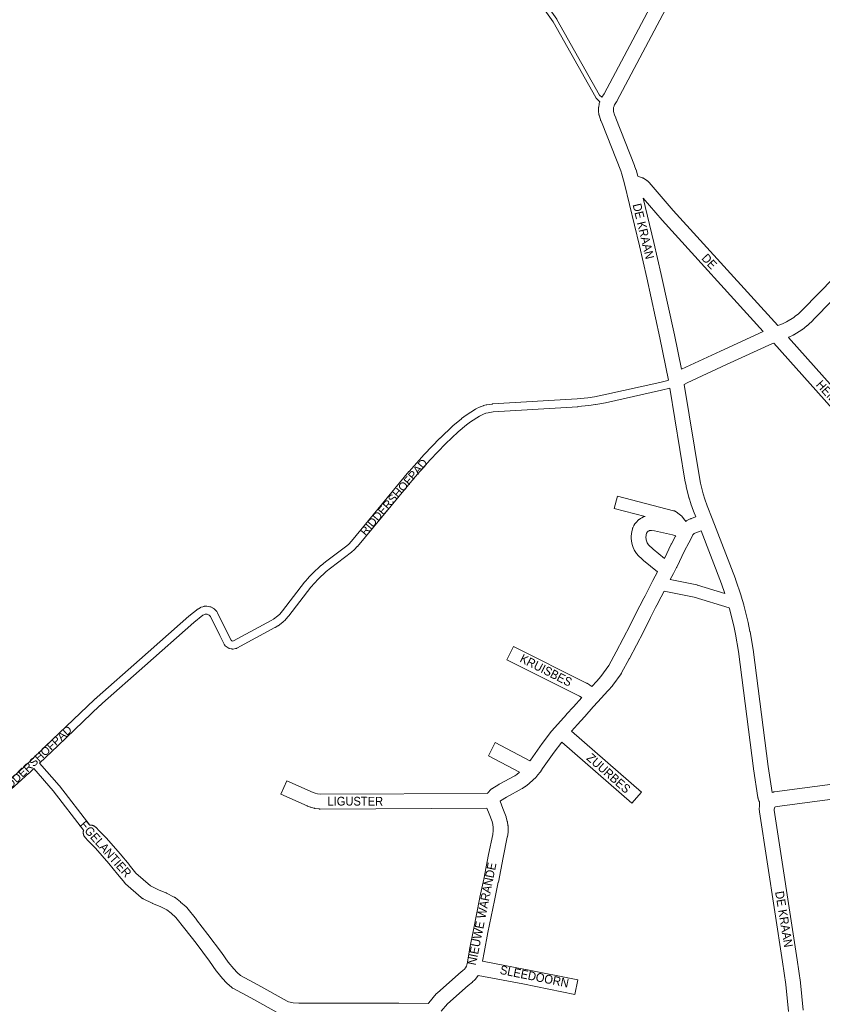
# Paper-space layout 'Layout1' of a CAD drawing. Header units: metres. Extents: x 123097 to 144122, y 392739 to 407589.
# Tile 455 of 510: x 136581 to 137287, y 399883 to 400750. Entities that reach past the tile are written whole.
import ezdxf
from ezdxf.enums import TextEntityAlignment as Align

# ---------------------------------------------------------------- set-up
doc = ezdxf.new("R2010")
doc.units = ezdxf.units.M
doc.header["$MEASUREMENT"] = 0
for name, color, linetype, lineweight in [('gs-anno-wegen algemeen tekst', 7, 'Continuous', 0), ('gs-knt-fietspaden', 7, 'Continuous', 0), ('gs-knt-paden', 7, 'Continuous', 0), ('gs-knt-wegen algemeen', 7, 'Continuous', 0)]:
    doc.layers.add(name, color=color, linetype=linetype, lineweight=lineweight)
doc.styles.add('Style-Arial', font='arial.ttf')

psp = doc.layouts.get("Layout1")

# ---------------------------------------------------------------- linework, layer by layer
at = {"layer": 'gs-anno-wegen algemeen tekst', "color": 7, "linetype": 'Continuous', "flags": 128}
psp.add_lwpolyline([(137130.998, 400312.841), (137103.691, 400319.827, -0.3677189), (137103.684, 400319.838), (137106.411, 400330.496, -0.3677172), (137106.422, 400330.503), (137155.905, 400317.843), (137156.136, 400317.778), (137156.364, 400317.704), (137156.589, 400317.619), (137156.81, 400317.525), (137157.027, 400317.421), (137157.239, 400317.308), (137157.445, 400317.186), (137159.092, 400316.164), (137159.282, 400316.04), (137159.467, 400315.909), (137159.647, 400315.77), (137162.011, 400313.861), (137162.199, 400313.701), (137162.378, 400313.536), (137162.381, 400313.534), (137162.383, 400313.531)], format="xyb", dxfattribs=at)
for points in [[(137162.383, 400313.531), (137162.554, 400313.358), (137162.72, 400313.175), (137165.781, 400309.628), (137165.925, 400309.455), (137166.061, 400309.276), (137166.654, 400308.463)], [(137152.805, 400257.23), (137176.379, 400252.481), (137176.556, 400252.443), (137176.732, 400252.398), (137176.906, 400252.348), (137200.87, 400245.003)], [(137204.797, 400232.273), (137173.936, 400241.732), (137147.506, 400247.057)]]:
    psp.add_lwpolyline(points, dxfattribs=at)
at = {"layer": 'gs-knt-fietspaden', "color": 7, "linetype": 'Continuous', "flags": 128}
for points in [[(136529.978, 400043.482), (136584.029, 400091.964), (136600.526, 400107.717), (136609.285, 400116.08), (136646.441, 400151.558), (136646.499, 400151.612), (136647.386, 400152.46), (136647.484, 400152.55), (136648.874, 400153.779), (136648.915, 400153.815), (136686.031, 400186.65), (136729.284, 400224.914), (136729.372, 400224.989), (136729.462, 400225.061), (136737.665, 400231.41), (136737.801, 400231.51), (136737.943, 400231.604), (136739.255, 400232.43), (136739.383, 400232.507), (136739.409, 400232.522), (136739.515, 400232.578), (136739.568, 400232.605), (136739.649, 400232.644), (136739.728, 400232.679), (136739.731, 400232.681), (136739.734, 400232.682), (136739.786, 400232.704), (136739.897, 400232.748), (136739.925, 400232.758), (136740.067, 400232.807), (136741.708, 400233.326), (136742.469, 400233.567), (136742.63, 400233.613), (136742.792, 400233.652), (136742.955, 400233.683), (136743.12, 400233.706), (136743.286, 400233.722), (136744.548, 400233.809), (136744.714, 400233.816), (136744.88, 400233.816), (136745.046, 400233.808), (136745.212, 400233.791), (136745.377, 400233.767), (136746.404, 400233.593), (136747.861, 400233.345), (136748.024, 400233.314), (136748.185, 400233.274), (136748.345, 400233.227), (136748.501, 400233.173), (136748.656, 400233.111), (136749.818, 400232.613), (136749.944, 400232.555), (136749.986, 400232.535), (136750.069, 400232.493), (136750.151, 400232.449), (136750.191, 400232.426), (136750.31, 400232.354), (136751.378, 400231.679), (136751.517, 400231.587), (136751.651, 400231.488), (136751.78, 400231.384), (136751.904, 400231.273), (136752.022, 400231.156), (136752.699, 400230.459), (136753.777, 400229.347), (136753.883, 400229.232), (136753.901, 400229.213), (136753.984, 400229.113), (136754.017, 400229.073), (136754.079, 400228.99), (136754.107, 400228.952), (136754.125, 400228.927), (136754.144, 400228.9), (136754.169, 400228.862), (136754.227, 400228.775), (136754.254, 400228.731), (136754.32, 400228.619), (136754.332, 400228.596), (136754.405, 400228.458), (136754.729, 400227.802), (136762.991, 400211.084), (136766.517, 400203.949), (136766.617, 400203.824), (136767.356, 400203.309), (136768.068, 400203.145), (136768.762, 400203.254), (136801.789, 400221.119), (136803.832, 400222.333), (136807.723, 400225.289), (136809.369, 400226.862), (136811.87, 400229.763), (136831.268, 400254.933), (136831.401, 400255.095), (136834.658, 400258.836), (136834.753, 400258.941), (136838.158, 400262.547), (136838.308, 400262.696), (136845.541, 400269.484), (136845.7, 400269.624), (136849.517, 400272.793), (136849.659, 400272.906), (136868.283, 400286.806), (136870.044, 400288.423), (136872.373, 400290.967), (136923.04, 400352.206), (136923.123, 400352.302), (136936.39, 400367.198), (136936.486, 400367.301), (136950.34, 400381.651), (136950.428, 400381.739), (136961.533, 400392.451), (136961.629, 400392.54), (136961.728, 400392.626), (136969.196, 400398.823), (136969.366, 400398.956), (136973.284, 400401.819), (136973.463, 400401.942), (136981.637, 400407.172), (136981.804, 400407.272), (136981.976, 400407.363), (136985.722, 400409.211), (136985.898, 400409.292), (136986.079, 400409.363), (136988.382, 400410.198), (136988.517, 400410.244), (136988.655, 400410.284), (136991.018, 400410.928), (136991.226, 400410.978), (136991.437, 400411.016), (136996.265, 400411.716), (136996.408, 400411.733), (136996.55, 400411.745), (137071.052, 400416.392), (137080.476, 400417.288), (137086.15, 400418.104), (137094.611, 400419.687), (137143.697, 400430.669), (137150.728, 400432.403), (137151.42, 400432.777)], [(137152.647, 400425.646), (137145.34, 400423.844), (137145.266, 400423.827), (137096.084, 400412.823), (137095.964, 400412.798), (137087.368, 400411.19), (137087.222, 400411.166), (137081.391, 400410.328), (137081.225, 400410.308), (137071.66, 400409.398), (137071.547, 400409.389), (136997.131, 400404.748), (136992.657, 400404.099), (136990.639, 400403.549), (136988.654, 400402.829), (136985.257, 400401.153), (136977.338, 400396.087), (136973.595, 400393.352), (136966.312, 400387.308), (136955.347, 400376.73), (136941.585, 400362.476), (136928.408, 400347.681), (136877.725, 400286.424), (136877.61, 400286.292), (136875.119, 400283.571), (136875.014, 400283.461), (136874.904, 400283.356), (136872.899, 400281.514), (136872.765, 400281.397), (136872.625, 400281.287), (136853.931, 400267.335), (136850.267, 400264.292), (136843.189, 400257.65), (136839.906, 400254.173), (136836.764, 400250.564), (136817.371, 400225.401), (136817.25, 400225.252), (136814.575, 400222.15), (136814.462, 400222.025), (136814.343, 400221.905), (136812.431, 400220.077), (136812.283, 400219.944), (136812.128, 400219.819), (136807.919, 400216.622), (136807.757, 400216.506), (136807.589, 400216.399), (136805.315, 400215.048), (136805.195, 400214.98), (136805.192, 400214.979), (136805.164, 400214.964), (136805.16, 400214.961), (136805.157, 400214.96)], [(136805.157, 400214.96), (136771.673, 400196.808), (136771.52, 400196.73), (136771.363, 400196.66), (136771.203, 400196.597), (136771.041, 400196.542), (136770.875, 400196.495), (136770.709, 400196.456), (136770.54, 400196.426), (136770.441, 400196.41), (136768.48, 400196.105), (136768.315, 400196.083), (136768.148, 400196.069), (136767.981, 400196.063), (136767.814, 400196.065), (136767.647, 400196.075), (136767.481, 400196.093), (136767.316, 400196.119), (136767.153, 400196.152), (136765.119, 400196.62), (136764.957, 400196.662), (136764.797, 400196.711), (136764.639, 400196.768), (136764.484, 400196.832), (136764.333, 400196.904), (136764.184, 400196.983), (136764.04, 400197.068), (136763.901, 400197.161), (136762.189, 400198.353), (136762.055, 400198.452), (136761.925, 400198.557), (136761.8, 400198.668), (136761.681, 400198.785), (136761.567, 400198.908), (136761.459, 400199.035), (136760.803, 400199.853), (136760.711, 400199.974), (136760.688, 400200.005), (136760.623, 400200.099), (136760.581, 400200.163), (136760.541, 400200.228), (136760.483, 400200.326), (136760.464, 400200.36), (136760.393, 400200.495), (136756.697, 400207.974), (136748.436, 400224.692), (136748.355, 400224.854), (136747.275, 400225.968), (136746.796, 400226.271), (136746.274, 400226.494), (136745.449, 400226.635), (136745.227, 400226.672), (136744.613, 400226.777), (136744.187, 400226.747), (136743.825, 400226.632), (136742.613, 400226.249), (136741.827, 400225.754), (136733.849, 400219.58), (136690.683, 400181.393), (136653.586, 400148.575), (136653.566, 400148.557), (136651.289, 400146.48), (136651.26, 400146.453), (136614.133, 400111.002), (136598.175, 400095.765), (136615.439, 400075.952), (136615.505, 400075.874), (136615.568, 400075.795), (136642.459, 400041.064)], [(136636.907, 400036.767), (136610.08, 400071.417), (136593.092, 400090.912), (136588.837, 400086.849), (136588.757, 400086.775), (136534.631, 400038.225)]]:
    psp.add_lwpolyline(points, dxfattribs=at)
at = {"layer": 'gs-knt-paden', "color": 7, "linetype": 'Continuous', "flags": 128}
for points in [[(137090.983, 400677.699), (137087.762, 400680.941), (137087.7, 400681.007), (137087.641, 400681.075), (137087.585, 400681.146), (137087.532, 400681.219), (137087.482, 400681.295), (137087.436, 400681.372), (137049.838, 400748.203), (136899.097, 400959.56), (136867.292, 401004.021), (136867.244, 401004.092), (136867.198, 401004.165), (136867.156, 401004.24), (136867.117, 401004.317), (136867.081, 401004.395), (136863.555, 401012.585), (136856.692, 401020.905), (136856.65, 401020.959), (136856.609, 401021.014), (136821.379, 401070.231)], [(136824.784, 401072.38), (136859.837, 401023.41), (136866.839, 401014.922), (136866.897, 401014.847), (136866.952, 401014.77), (136867.004, 401014.69), (136867.051, 401014.608), (136867.095, 401014.524), (136867.134, 401014.438), (136870.688, 401006.183), (136902.368, 400961.897), (136902.369, 400961.895), (137053.173, 400750.449), (137053.214, 400750.39), (137053.253, 400750.329), (137053.289, 400750.268), (137090.806, 400683.581), (137092.715, 400681.66)]]:
    psp.add_lwpolyline(points, dxfattribs=at)
at = {"layer": 'gs-knt-wegen algemeen', "color": 7, "linetype": 'Continuous', "flags": 128}
for points in [[(137092.715, 400681.66), (137092.721, 400681.67), (137092.877, 400681.908), (137094.732, 400684.621), (137225.808, 400932.044), (137228.401, 400937.43)], [(137242.906, 400937.544), (137237.485, 400926.283), (137237.372, 400926.06), (137106.066, 400678.201), (137105.947, 400677.987), (137105.821, 400677.778), (137105.686, 400677.574), (137103.945, 400675.028), (137103.563, 400674.308)], [(137247.687, 400480.685), (137251.781, 400482.311), (137255.042, 400483.942), (137261.534, 400487.994), (137263.239, 400489.276), (137265.318, 400490.86), (137269.567, 400494.89), (137407.195, 400635.305), (137407.408, 400635.513), (137407.63, 400635.711), (137407.862, 400635.898), (137411.945, 400639.055), (137412.365, 400640.934), (137412.548, 400642.187), (137412.272, 400643.324), (137412.148, 400643.801), (137409.766, 400652.949), (137406.985, 400661.48), (137400.746, 400678.71), (137389.902, 400705.631), (137380.764, 400728.317), (137369.166, 400757.109)], [(137151.42, 400432.777), (137143.82, 400469.917), (137132.24, 400522.761), (137125.736, 400550.913), (137112.584, 400605.492), (137110.267, 400614.167), (137109.306, 400617.058), (137093.07, 400658.489), (137091.803, 400661.316), (137091.706, 400661.543), (137091.618, 400661.774), (137091.538, 400662.008), (137090.304, 400665.893), (137090.224, 400666.167), (137090.156, 400666.444), (137090.1, 400666.724), (137090.056, 400667.006), (137090.024, 400667.29), (137089.901, 400668.68), (137089.885, 400668.904), (137089.877, 400669.128), (137089.877, 400669.352), (137089.926, 400672.599), (137089.935, 400672.854), (137089.953, 400673.108), (137089.982, 400673.361), (137090.021, 400673.613), (137090.334, 400675.419), (137090.387, 400675.692), (137090.452, 400675.963), (137090.529, 400676.231), (137090.983, 400677.699)], [(137103.561, 400674.303), (137103.442, 400673.917), (137103.091, 400672.783), (137102.937, 400671.892), (137102.9, 400669.492), (137102.93, 400669.152), (137103.835, 400666.303), (137105.014, 400663.673), (137105.135, 400663.385), (137121.49, 400621.649), (137121.55, 400621.49), (137121.606, 400621.329), (137122.683, 400618.091), (137122.742, 400617.904), (137122.796, 400617.716), (137124.269, 400612.198)], [(137103.561, 400674.303), (137103.558, 400674.301), (137103.555, 400674.299)], [(137103.563, 400674.308), (137103.561, 400674.303)], [(137103.563, 400674.308), (137103.561, 400674.303)], [(137416.18, 400625.872), (137278.782, 400485.691), (137278.613, 400485.524), (137274.023, 400481.171), (137273.85, 400481.014), (137273.672, 400480.862), (137273.489, 400480.717), (137271.113, 400478.907), (137271.079, 400478.881), (137269.131, 400477.417), (137268.903, 400477.253), (137268.667, 400477.098), (137261.682, 400472.739), (137261.617, 400472.699), (137261.407, 400472.576), (137261.34, 400472.54), (137261.32, 400472.529), (137261.127, 400472.428), (137257.355, 400470.542), (137257.103, 400470.422), (137256.957, 400470.361)], [(137124.269, 400612.198), (137128.265, 400610.905), (137128.517, 400610.817), (137128.766, 400610.719), (137129.011, 400610.611), (137129.251, 400610.493), (137129.486, 400610.365), (137129.716, 400610.228), (137131.983, 400608.808), (137132.227, 400608.648), (137132.463, 400608.476), (137132.692, 400608.295), (137132.912, 400608.103), (137133.123, 400607.902), (137134.073, 400606.955), (137134.241, 400606.781), (137134.402, 400606.602), (137155.525, 400582.168), (137247.687, 400480.685)], [(137129.001, 400592.94), (137138.401, 400553.933), (137138.415, 400553.873), (137144.934, 400525.655), (137144.95, 400525.584), (137156.548, 400472.66), (137156.567, 400472.571), (137162.737, 400442.419)], [(137234.755, 400475.56), (137145.833, 400573.473), (137145.727, 400573.592), (137129.001, 400592.94)], [(137162.737, 400442.419), (137197.016, 400458.193), (137234.755, 400475.56)], [(137256.957, 400470.361), (137369.286, 400344.53), (137375.174, 400338.324), (137381.194, 400332.264), (137393.751, 400320.465), (137400.148, 400314.854), (137412.731, 400304.536), (137493.491, 400242.635), (137495.443, 400241.478), (137495.972, 400241.277), (137497.102, 400241.045), (137497.55, 400241.033), (137497.878, 400241.067)], [(137243.967, 400465.362), (137242.935, 400464.992), (137202.459, 400446.366), (137167.86, 400430.444), (137167.857, 400430.443), (137167.854, 400430.441), (137165.29, 400429.013)], [(137359.639, 400335.786), (137243.967, 400465.362)], [(137175.285, 400312.345), (137173.326, 400317.41), (137173.268, 400317.564), (137171.04, 400323.786), (137170.948, 400324.062), (137169.438, 400328.956), (137169.385, 400329.139), (137169.337, 400329.324), (137166.896, 400339.269), (137166.854, 400339.455), (137166.817, 400339.642), (137165.89, 400344.679), (137165.867, 400344.806), (137152.647, 400425.646)], [(137165.29, 400429.013), (137178.706, 400346.972), (137179.587, 400342.186), (137181.936, 400332.612), (137183.347, 400328.039), (137185.498, 400322.031), (137189.819, 400310.863), (137210.315, 400257.899), (137210.373, 400257.746), (137210.426, 400257.59), (137215.282, 400242.878), (137215.355, 400242.644), (137217.54, 400235.074), (137217.604, 400234.836), (137221.396, 400219.544), (137221.451, 400219.302), (137223.055, 400211.588), (137223.101, 400211.344), (137225.718, 400195.808), (137225.755, 400195.558), (137238.992, 400092.643), (137242.535, 400069.911), (137243.708, 400070.248), (137243.942, 400070.311), (137244.178, 400070.365), (137244.416, 400070.41), (137244.656, 400070.446), (137370.875, 400087.111)], [(137083.894, 400162.993), (137088.451, 400167.942), (137091.875, 400172.014), (137098.847, 400181.686), (137105.47, 400193.725), (137117.698, 400217.085), (137123.866, 400229.675), (137123.903, 400229.75), (137128.383, 400238.604), (137128.534, 400238.884), (137130.847, 400242.947), (137137.65, 400256.426), (137137.708, 400256.537), (137141.686, 400264.055), (137129.328, 400274.03), (137129.161, 400274.17), (137128.998, 400274.316), (137128.84, 400274.466), (137124.193, 400279.06), (137124, 400279.259), (137123.816, 400279.466), (137123.641, 400279.681), (137123.475, 400279.902), (137123.319, 400280.131), (137121.538, 400282.859), (137121.417, 400283.051), (137121.304, 400283.246), (137121.197, 400283.446), (137120.335, 400285.32), (137119.637, 400287.261), (137119.109, 400289.255), (137118.753, 400291.287), (137118.574, 400293.342), (137118.571, 400295.404), (137118.746, 400297.46), (137119.096, 400299.492), (137119.118, 400299.588), (137119.591, 400301.62), (137119.655, 400301.875), (137119.73, 400302.127), (137119.815, 400302.375), (137119.91, 400302.62), (137120.015, 400302.861), (137120.795, 400304.56), (137120.927, 400304.83), (137121.072, 400305.095), (137121.228, 400305.352), (137121.397, 400305.602), (137121.576, 400305.844), (137122.662, 400307.236), (137122.806, 400307.415), (137122.957, 400307.588), (137123.113, 400307.756), (137124.723, 400309.424), (137124.907, 400309.606), (137125.098, 400309.782), (137125.296, 400309.95), (137125.501, 400310.109), (137126.738, 400310.955), (137128.045, 400311.689), (137129.412, 400312.305), (137130.828, 400312.798), (137130.998, 400312.841)], [(137166.654, 400308.463), (137166.77, 400308.548), (137166.98, 400308.695), (137167.196, 400308.833), (137167.417, 400308.962), (137167.643, 400309.083), (137170.537, 400310.556), (137170.77, 400310.669), (137171.008, 400310.772), (137171.249, 400310.866), (137175.285, 400312.345)], [(137137.762, 400283.954), (137147.834, 400275.825), (137153.867, 400288.423), (137154.01, 400288.704), (137157.683, 400295.506), (137157.831, 400295.806), (137155.016, 400296.549), (137139.186, 400299.989), (137136.29, 400300.455), (137135.946, 400300.489), (137135.602, 400300.494), (137135.258, 400300.469), (137134.918, 400300.414), (137134.584, 400300.331), (137134.257, 400300.219), (137133.942, 400300.08), (137133.641, 400299.915), (137132.718, 400298.96), (137132.311, 400298.437), (137132.122, 400298.026), (137131.811, 400296.689), (137131.66, 400295.801), (137131.582, 400294.904), (137131.577, 400294.003), (137131.647, 400293.105), (137131.79, 400292.215), (137132.006, 400291.34), (137132.292, 400290.486), (137132.648, 400289.659), (137133.841, 400287.831), (137137.759, 400283.958), (137137.762, 400283.954)], [(137179.984, 400300.201), (137176.096, 400298.776), (137174.007, 400297.712), (137173.436, 400297.297), (137172.874, 400296.58), (137171.786, 400294.656), (137169.303, 400289.631), (137169.195, 400289.423), (137165.541, 400282.657), (137158.596, 400268.155), (137158.472, 400267.908), (137155.699, 400262.7), (137152.805, 400257.23)], [(137200.87, 400245.003), (137198.113, 400253.354), (137179.984, 400300.201)], [(137147.506, 400247.057), (137142.397, 400236.934), (137142.321, 400236.79), (137142.243, 400236.648), (137139.929, 400232.582), (137135.54, 400223.909), (137129.352, 400211.279), (137129.274, 400211.124), (137116.974, 400187.627), (137116.91, 400187.508), (137110.064, 400175.063), (137109.932, 400174.835), (137109.791, 400174.611), (137109.641, 400174.394), (137102.295, 400164.204), (137102.15, 400164.01), (137101.997, 400163.822), (137098.323, 400159.451), (137098.129, 400159.23), (137089.326, 400149.671), (137085.215, 400145.23), (137077.647, 400136.607), (137077.503, 400136.449), (137071.252, 400129.783), (137066.053, 400123.895)], [(137257.002, 399877), (137254.48, 399900.787), (137251.754, 399920.679), (137231.358, 400052.695), (137231.321, 400052.977), (137231.296, 400053.261), (137231.192, 400054.839), (137231.18, 400055.102), (137231.179, 400055.366), (137231.188, 400055.63), (137231.208, 400055.893), (137231.337, 400057.228), (137231.372, 400057.518), (137231.419, 400057.805), (137231.507, 400061.272), (137231.358, 400061.543), (137231.222, 400061.823), (137231.099, 400062.11), (137230.99, 400062.402), (137230.34, 400064.28), (137230.251, 400064.556), (137230.175, 400064.837), (137230.111, 400065.12), (137230.06, 400065.406), (137226.114, 400090.724), (137226.089, 400090.895), (137212.857, 400193.771), (137210.282, 400209.059), (137208.729, 400216.53), (137204.996, 400231.582), (137204.797, 400232.273)], [(137057.546, 400114.039), (137050.806, 400105.215), (137040.567, 400090.833), (137038.876, 400088.115), (137038.745, 400087.914), (137038.607, 400087.717), (137038.462, 400087.526), (137038.311, 400087.341), (137036.832, 400085.599), (137035.353, 400083.857), (137035.187, 400083.669), (137035.014, 400083.487), (137034.834, 400083.312), (137029.093, 400077.951), (137028.873, 400077.755), (137028.644, 400077.568), (137025.797, 400075.356), (137025.613, 400075.218), (137025.423, 400075.087), (137023.117, 400073.543), (137022.865, 400073.383), (137022.605, 400073.234), (137008.757, 400065.709), (137003.519, 400062.504), (137003.192, 400062.128), (137005.678, 400055.883), (137005.723, 400055.768), (137008.478, 400048.445), (137008.563, 400048.206), (137008.638, 400047.964), (137008.704, 400047.719), (137009.511, 400044.462), (137009.562, 400044.238), (137009.606, 400044.012), (137010.163, 400040.81), (137010.205, 400040.533), (137010.235, 400040.254), (137010.253, 400039.974), (137010.259, 400039.694), (137010.259, 400035.908), (137010.251, 400035.596), (137010.229, 400035.285), (137010.192, 400034.976), (137009.608, 400030.939), (137009.577, 400030.746), (137009.541, 400030.555), (137005.849, 400012.675), (137001.712, 399990.926), (137001.681, 399990.772), (136998.267, 399974.914), (136992.522, 399946.479), (136989.196, 399929.093), (136987.807, 399921.344)], [(137119.069, 400060.411), (137119.066, 400060.409), (137119.058, 400060.411), (137057.546, 400114.039)], [(137372.652, 400074.213), (137246.841, 400057.602), (137245.443, 400057.199), (137245.018, 400056.847), (137244.53, 400056.162), (137244.226, 400055.247), (137244.219, 400055.167), (137244.269, 400054.401), (137264.63, 399922.612), (137264.646, 399922.502), (137267.393, 399902.456), (137267.417, 399902.259), (137269.961, 399878.27)], [(136842.555, 400068.674), (136845.375, 400068.271), (136992.077, 400068.975)], [(136940.044, 399884.054), (136940.631, 399884.728), (136947.144, 399892.597), (136947.311, 399892.791), (136947.486, 399892.979), (136947.668, 399893.159), (136947.857, 399893.332), (136966.721, 399909.941), (136966.918, 399910.107), (136970.521, 399913.035), (136971.963, 399914.302), (136972.843, 399915.493), (136973.666, 399916.899), (136974.429, 399920.503), (136976.387, 399931.427), (136976.401, 399931.502), (136979.74, 399948.958), (136979.753, 399949.024), (136985.513, 399977.533), (136985.53, 399977.614), (136988.936, 399993.435), (136993.068, 400015.157), (136993.087, 400015.257), (136996.75, 400032.996), (136997.239, 400036.376), (136997.239, 400039.132), (136996.818, 400041.554), (136996.158, 400044.217), (136993.559, 400051.125), (136991.637, 400055.953)], [(136809.835, 399874.665), (136783.976, 399889.005), (136768.107, 399897.553), (136767.854, 399897.696), (136767.609, 399897.85), (136767.37, 399898.015), (136767.139, 399898.191), (136766.916, 399898.377), (136763.034, 399901.761), (136762.823, 399901.953), (136762.621, 399902.154), (136762.428, 399902.364), (136759.165, 399906.067), (136759.018, 399906.239), (136753.856, 399912.524), (136753.725, 399912.69), (136753.599, 399912.859), (136747.549, 399921.286), (136735.732, 399937.087), (136725.988, 399949.853), (136717.95, 399959.866), (136713.77, 399963.511), (136710.001, 399966.498), (136704.1, 399969.578), (136697.566, 399972.239), (136697.384, 399972.317), (136697.203, 399972.4), (136689.111, 399976.287), (136688.847, 399976.421), (136688.59, 399976.567), (136688.339, 399976.725), (136688.096, 399976.894), (136687.86, 399977.074), (136687.633, 399977.264), (136673.811, 399989.407), (136673.602, 399989.6), (136673.401, 399989.801), (136673.209, 399990.011), (136673.027, 399990.228), (136666.786, 399998.021), (136659.022, 400007.321), (136647.328, 400020.867), (136641.193, 400026.949), (136641.075, 400027.069), (136640.96, 400027.192), (136638.223, 400030.201), (136638.014, 400030.442), (136637.817, 400030.694), (136637.633, 400030.955), (136637.461, 400031.224), (136637.303, 400031.502), (136637.159, 400031.787), (136637.029, 400032.079), (136636.913, 400032.377), (136636.813, 400032.68), (136636.727, 400032.988), (136636.656, 400033.3), (136636.601, 400033.614), (136636.561, 400033.931), (136636.537, 400034.25), (136636.529, 400034.569), (136636.536, 400034.889), (136636.559, 400035.208), (136636.598, 400035.525), (136636.652, 400035.84), (136636.721, 400036.152), (136636.806, 400036.46), (136636.906, 400036.763), (136636.907, 400036.767)], [(136642.459, 400041.064), (136642.708, 400041.083), (136643.027, 400041.091), (136643.347, 400041.084), (136643.666, 400041.061), (136643.983, 400041.022), (136644.298, 400040.968), (136644.61, 400040.899), (136644.918, 400040.814), (136645.221, 400040.714), (136645.52, 400040.6), (136645.812, 400040.471), (136646.097, 400040.328), (136646.376, 400040.171), (136646.646, 400040), (136646.908, 400039.817), (136647.16, 400039.621), (136647.402, 400039.412), (136647.634, 400039.192), (136647.855, 400038.962), (136650.479, 400036.077)], [(136650.479, 400036.077), (136656.674, 400029.935), (136656.85, 400029.754), (136657.019, 400029.566), (136668.913, 400015.788), (136668.982, 400015.706), (136676.823, 400006.314), (136676.907, 400006.211), (136682.833, 399998.812), (136695.555, 399987.636), (136702.662, 399984.222), (136709.296, 399981.52), (136709.577, 399981.398), (136709.852, 399981.262), (136716.573, 399977.754), (136716.843, 399977.605), (136717.105, 399977.444), (136717.359, 399977.27), (136717.604, 399977.085), (136721.977, 399973.62), (136722.211, 399973.425), (136726.942, 399969.3), (136727.155, 399969.105), (136727.36, 399968.902), (136727.555, 399968.689), (136727.74, 399968.468), (136736.192, 399957.941), (136736.29, 399957.816), (136746.101, 399944.961), (136746.139, 399944.91), (136758.013, 399929.033), (136758.088, 399928.931), (136764.052, 399920.624), (136769.008, 399914.59), (136771.913, 399911.294), (136774.923, 399908.67), (136790.185, 399900.448), (136790.255, 399900.41), (136815.845, 399886.22), (136817.224, 399885.638), (136821.272, 399884.664), (136826.049, 399884.287), (136914.174, 399884.481), (136914.296, 399884.48), (136940.044, 399884.054)], [(136984.019, 399908.813), (136983.905, 399908.617), (136983.784, 399908.418), (136983.656, 399908.224), (136983.521, 399908.034), (136982.019, 399906.002), (136981.849, 399905.782), (136981.67, 399905.57), (136981.482, 399905.366), (136981.286, 399905.169), (136981.081, 399904.982), (136979.021, 399903.172), (136978.829, 399903.01), (136975.228, 399900.084), (136956.847, 399883.899), (136951.327, 399877.231)], [(137069.083, 399892.163), (137069.079, 399892.163), (137023.253, 399901.297), (136984.019, 399908.813)]]:
    psp.add_lwpolyline(points, dxfattribs=at)
for points in [[(137075.032, 400153.366), (137074.473, 400153.785), (137073.183, 400154.626), (137009.296, 400186.648, -0.3685068), (137009.292, 400186.66), (137015.118, 400198.283, -0.368509), (137015.13, 400198.287), (137079.347, 400166.101), (137079.565, 400165.987), (137079.777, 400165.864), (137079.986, 400165.734), (137081.765, 400164.574), (137081.943, 400164.454), (137082.117, 400164.328), (137083.894, 400162.993)], [(136992.077, 400068.975), (136992.446, 400069.531), (136992.608, 400069.763), (136992.78, 400069.989), (136992.961, 400070.206), (136994.362, 400071.813), (136994.553, 400072.022), (136994.752, 400072.223), (136994.961, 400072.415), (136995.177, 400072.598), (136995.401, 400072.772), (136995.633, 400072.935), (136995.871, 400073.088), (137002.104, 400076.902), (137002.248, 400076.987), (137002.394, 400077.069), (137016.126, 400084.531), (137017.991, 400085.779), (137020.423, 400087.668), (137020.452, 400087.696), (136992.903, 400102.221, -0.3695849), (136992.899, 400102.233), (136998.963, 400113.734, -0.3695836), (136998.976, 400113.738), (137029.477, 400097.656), (137029.618, 400097.883), (137029.728, 400098.053), (137029.843, 400098.22), (137040.263, 400112.856), (137040.393, 400113.032), (137048.602, 400123.779), (137048.745, 400123.96), (137048.893, 400124.133), (137048.895, 400124.136), (137048.898, 400124.139), (137061.557, 400138.474), (137061.688, 400138.618), (137067.932, 400145.277), (137075.032, 400153.366)], [(137066.053, 400123.895), (137127.614, 400070.224, -0.3704977), (137127.614, 400070.211), (137119.069, 400060.411)], [(136991.637, 400055.953), (136844.959, 400055.249), (136844.641, 400055.255), (136844.323, 400055.277), (136844.007, 400055.314), (136840.257, 400055.851), (136839.955, 400055.901), (136839.656, 400055.965), (136839.36, 400056.044), (136836.682, 400056.823), (136836.46, 400056.892), (136836.241, 400056.969), (136834, 400057.798), (136833.813, 400057.871), (136833.627, 400057.949), (136810.313, 400068.259, -0.3844287), (136810.308, 400068.272), (136815.566, 400080.162, -0.3844281), (136815.579, 400080.167), (136838.709, 400069.938), (136840.542, 400069.26), (136842.555, 400068.674)], [(136987.807, 399921.344), (137025.727, 399914.08), (137025.775, 399914.07), (137071.624, 399904.931, -0.3705176), (137071.631, 399904.92), (137069.09, 399892.17, -0.2635499), (137069.083, 399892.163)]]:
    psp.add_lwpolyline(points, format="xyb", dxfattribs=at)

# ---------------------------------------------------------------- texts
at = {"layer": 'gs-anno-wegen algemeen tekst', "color": 7, "style": 'Style-Arial', "width": 0.909091}
for s, rotation, p in [('DE KRAAN', 283.548611, (137129.331, 400563.785)), ('DE', 312.998047, (137187.345, 400537.214)), ('HEMELTJENS', 311.881892, (137305.123, 400406.854)), ('KRUISBES', 333.009004, (137043.689, 400177.418)), ('ZUURBES', 318.673547, (137098.736, 400086.765)), ('LIGUSTER', 359.934445, (136875.857, 400062.167)), ('EGELANTIER', 311.600893, (136656.203, 400020.111)), ('NIEUWE WARANDE', 78.569793, (136987.229, 399963.112)), ('DE KRAAN', 279.452314, (137253.017, 399958.332)), ('SLEEDOORN', 348.569237, (137033.482, 399907.949))]:
    psp.add_text(s, height=7.7, rotation=rotation, dxfattribs=at).set_placement(p, align=Align.MIDDLE_CENTER)
at = {"layer": 'gs-anno-wegen algemeen tekst', "color": 7, "style": 'Style-Arial'}
for rotation, p in [(49.338374, (136909.738, 400329.818)), (43.172329, (136594.026, 400097.815))]:
    psp.add_text('RIDDERSHOFPAD', height=7, rotation=rotation, dxfattribs=at).set_placement(p, align=Align.MIDDLE_CENTER)

doc.saveas('drawing.dxf')
